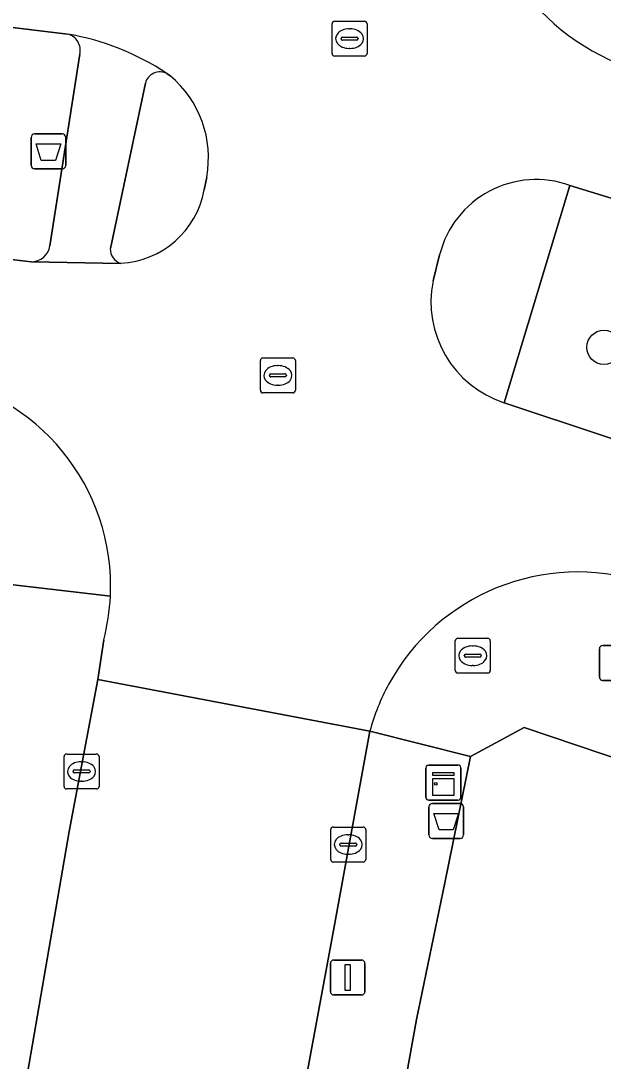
# Model space of a CAD drawing. Extents: x 158086 to 159499, y 382904 to 383981.
# Drawn here: x 158581.07 to 158597.73, y 383351.15 to 383380.92 of the extents above; entities that cross this region are included whole.
import ezdxf

# ---------------------------------------------------------------- set-up
doc = ezdxf.new("R2010")
doc.units = 0
for name, color, linetype in [('IMGEO_Afvalbak', 7, 'Continuous'), ('IMGEO_Berm_groen', 7, 'Continuous'), ('IMGEO_Boom', 7, 'Continuous'), ('IMGEO_Brandkraan', 7, 'Continuous'), ('IMGEO_Erf', 7, 'Continuous'), ('IMGEO_Kast', 7, 'Continuous'), ('IMGEO_Kolk', 7, 'Continuous'), ('IMGEO_Lichtmast', 7, 'Continuous'), ('IMGEO_Rijbaan_lokaal_open', 7, 'Continuous'), ('IMGEO_Rioolput', 7, 'Continuous'), ('IMGEO_Verkeerseiland_gesloten', 7, 'Continuous'), ('IMGEO_Voetpad_open', 7, 'Continuous')]:
    doc.layers.add(name, color=color, linetype=linetype)

msp = doc.modelspace()

# ---------------------------------------------------------------- linework, layer by layer
at = {"layer": 'IMGEO_Afvalbak'}
for p, q in [((158581.364, 383376.783), (158581.364, 383377.583)), ((158581.364, 383377.583), (158581.364, 383376.783)), ((158581.464, 383377.683), (158582.254, 383377.683)), ((158582.254, 383377.683), (158581.464, 383377.683)), ((158582.354, 383377.583), (158582.354, 383376.783)), ((158582.354, 383376.783), (158582.354, 383377.583)), ((158582.254, 383376.683), (158581.464, 383376.683)), ((158581.464, 383376.683), (158582.254, 383376.683)), ((158592.842, 383358.526), (158593.632, 383358.526)), ((158593.632, 383358.526), (158592.842, 383358.526)), ((158592.742, 383357.626), (158592.742, 383358.426)), ((158592.742, 383358.426), (158592.742, 383357.626)), ((158593.732, 383358.426), (158593.732, 383357.626)), ((158593.732, 383357.626), (158593.732, 383358.426)), ((158593.632, 383357.526), (158592.842, 383357.526)), ((158592.842, 383357.526), (158593.632, 383357.526))]:
    msp.add_line(p, q, dxfattribs=at)
for points in [[(158581.507, 383377.397), (158582.211, 383377.397), (158582.062, 383376.927), (158581.656, 383376.927), (158581.507, 383377.397)], [(158592.885, 383358.24), (158593.589, 383358.24), (158593.44, 383357.77), (158593.034, 383357.77), (158592.885, 383358.24)]]:
    msp.add_lwpolyline(points, dxfattribs=at)
for centre, start, end in [((158581.464, 383377.583), 90, 180), ((158581.464, 383377.583), 90, 180), ((158582.254, 383377.583), 0, 90), ((158582.254, 383377.583), 360, 90), ((158581.464, 383376.783), 180, 270), ((158581.464, 383376.783), 180, 270), ((158582.254, 383376.783), 270, 0), ((158582.254, 383376.783), 270, 0), ((158592.842, 383358.426), 90, 180), ((158592.842, 383358.426), 90, 180), ((158593.632, 383358.426), 0, 90), ((158593.632, 383358.426), 360, 90), ((158592.842, 383357.626), 180, 270), ((158592.842, 383357.626), 180, 270), ((158593.632, 383357.626), 270, 0), ((158593.632, 383357.626), 270, 0)]:
    msp.add_arc(centre, 0.1, start, end, dxfattribs=at)
at = {"layer": 'IMGEO_Berm_groen'}
for points in [[(158538.64, 383385.899), (158510.146, 383389.39), (158509.228, 383382.991), (158538.003, 383379.406), (158577.958, 383374.428), (158581.369, 383374.024)], [(158582.406, 383380.54), (158579.65, 383380.875), (158538.64, 383385.899)], [(158581.901, 383374.479), (158582.759, 383379.966)]]:
    msp.add_lwpolyline(points, dxfattribs=at)
msp.add_lwpolyline([(158613.546, 383370.64), (158599.137, 383375.485), (158596.774, 383376.209), (158594.899, 383369.991), (158600.838, 383368.016), (158611.395, 383364.454)], close=True, dxfattribs=at)
for centre, radius, start, end in [((158582.297, 383380.077), 0.475, 346.4538, 76.7277), ((158581.373, 383374.558), 0.534, 269.5399, 351.5384)]:
    msp.add_arc(centre, radius, start, end, dxfattribs=at)
at = {"layer": 'IMGEO_Boom'}
msp.add_circle((158597.748, 383371.579), 0.489, dxfattribs=at)
at = {"layer": 'IMGEO_Brandkraan'}
for p, q in [((158593.571, 383363.254), (158594.423, 383363.254)), ((158593.496, 383362.328), (158593.496, 383363.18)), ((158593.984, 383363.034), (158594.009, 383363.034)), ((158594.497, 383363.18), (158594.497, 383362.328)), ((158593.755, 383362.748), (158593.755, 383362.76)), ((158594.193, 383362.711), (158593.795, 383362.711)), ((158593.798, 383362.797), (158594.196, 383362.797)), ((158594.239, 383362.76), (158594.239, 383362.748)), ((158594.007, 383362.474), (158593.982, 383362.474)), ((158594.423, 383362.254), (158593.571, 383362.254))]:
    msp.add_line(p, q, dxfattribs=at)
for points in [[(158593.571, 383363.254), (158594.423, 383363.254)], [(158593.496, 383362.328), (158593.496, 383363.18)], [(158594.497, 383363.18), (158594.497, 383362.328)], [(158594.423, 383362.254), (158593.571, 383362.254)]]:
    msp.add_lwpolyline(points, dxfattribs=at)
for centre, radius, start, end in [((158593.573, 383363.178), 0.0765, 91.552, 178.448), ((158593.573, 383363.178), 0.0765, 91.552, 178.448), ((158594.421, 383363.178), 0.0765, 1.552, 88.448), ((158594.421, 383363.178), 0.0765, 1.552, 88.448), ((158593.795, 383362.757), 0.0403, 85.8775, 175.7526), ((158593.792, 383362.747), 0.0366, 178.938, 274.7102), ((158594.196, 383362.754), 0.043, 264.8664, 352.4533), ((158594.2, 383362.759), 0.0386, 1.7309, 96.639), ((158593.573, 383362.33), 0.0765, 181.552, 268.448), ((158593.573, 383362.33), 0.0765, 181.552, 268.448), ((158594.421, 383362.33), 0.0765, 271.552, 358.448), ((158594.421, 383362.33), 0.0765, 271.552, 358.448)]:
    msp.add_arc(centre, radius, start, end, dxfattribs=at)
for centre, major_axis, ratio, start_param, end_param in [((158593.983, 383362.754), (-0.387, 0.002), 0.722429, 4.712389, 7.853982), ((158594.008, 383362.754), (-0.39, 0.002), 0.717154, 1.570796, 4.712389)]:
    msp.add_ellipse(centre, major_axis=major_axis, ratio=ratio, start_param=start_param, end_param=end_param, dxfattribs=at)
at = {"layer": 'IMGEO_Erf'}
msp.add_lwpolyline([(158688.925, 383329.143), (158595.466, 383360.699), (158593.935, 383359.866), (158593.193, 383356.252), (158592.385, 383352.344), (158585.243, 383312.721), (158584.576, 383309.191), (158573.515, 383250), (158565.366, 383205.337)], dxfattribs=at)
at = {"layer": 'IMGEO_Kast'}
for p, q in [((158592.658, 383358.7), (158592.658, 383359.541)), ((158592.658, 383359.541), (158592.658, 383358.7)), ((158592.733, 383359.625), (158593.574, 383359.625)), ((158593.574, 383359.625), (158592.733, 383359.625)), ((158593.658, 383359.55), (158593.658, 383358.709)), ((158593.658, 383358.709), (158593.658, 383359.55)), ((158593.583, 383358.625), (158592.742, 383358.625)), ((158592.742, 383358.625), (158593.583, 383358.625))]:
    msp.add_line(p, q, dxfattribs=at)
for points in [[(158592.853, 383359.415), (158593.453, 383359.415), (158593.453, 383359.33), (158592.853, 383359.33), (158592.853, 383359.415)], [(158592.853, 383359.24), (158593.453, 383359.24), (158593.453, 383358.751), (158592.853, 383358.751), (158592.853, 383359.24)]]:
    msp.add_lwpolyline(points, dxfattribs=at)
msp.add_circle((158592.937, 383359.089), 0.0377, dxfattribs=at)
for centre, start, end in [((158592.736, 383359.547), 92.4484, 184.2845), ((158592.736, 383359.547), 92.4484, 184.2845), ((158593.58, 383359.547), 2.4484, 94.2845), ((158593.58, 383359.547), 2.4484, 94.2845), ((158592.736, 383358.703), 182.4484, 274.2845), ((158592.736, 383358.703), 182.4484, 274.2845), ((158593.58, 383358.703), 272.4484, 4.2845), ((158593.58, 383358.703), 272.4484, 4.2845)]:
    msp.add_arc(centre, 0.0779, start, end, dxfattribs=at)
at = {"layer": 'IMGEO_Kolk'}
for p, q in [((158582.307, 383359.016), (158582.307, 383359.868)), ((158582.382, 383359.942), (158583.234, 383359.942)), ((158582.795, 383359.722), (158582.82, 383359.722)), ((158583.308, 383359.868), (158583.308, 383359.016)), ((158582.566, 383359.436), (158582.566, 383359.448)), ((158583.004, 383359.399), (158582.606, 383359.399)), ((158582.609, 383359.485), (158583.007, 383359.485)), ((158583.05, 383359.448), (158583.05, 383359.436)), ((158582.818, 383359.162), (158582.793, 383359.162)), ((158583.234, 383358.942), (158582.382, 383358.942)), ((158589.935, 383356.926), (158589.935, 383357.778)), ((158590.01, 383357.852), (158590.862, 383357.852)), ((158590.423, 383357.632), (158590.448, 383357.632)), ((158590.936, 383357.778), (158590.936, 383356.926)), ((158590.194, 383357.346), (158590.194, 383357.358)), ((158590.632, 383357.309), (158590.234, 383357.309)), ((158590.237, 383357.395), (158590.635, 383357.395)), ((158590.678, 383357.358), (158590.678, 383357.346)), ((158590.446, 383357.072), (158590.421, 383357.072)), ((158590.862, 383356.852), (158590.01, 383356.852))]:
    msp.add_line(p, q, dxfattribs=at)
for points in [[(158582.307, 383359.016), (158582.307, 383359.868)], [(158582.382, 383359.942), (158583.234, 383359.942)], [(158583.308, 383359.868), (158583.308, 383359.016)], [(158583.234, 383358.942), (158582.382, 383358.942)], [(158589.935, 383356.926), (158589.935, 383357.778)], [(158590.01, 383357.852), (158590.862, 383357.852)], [(158590.936, 383357.778), (158590.936, 383356.926)], [(158590.862, 383356.852), (158590.01, 383356.852)]]:
    msp.add_lwpolyline(points, dxfattribs=at)
for centre, radius, start, end in [((158582.384, 383359.866), 0.0765, 91.552, 178.448), ((158582.384, 383359.866), 0.0765, 91.552, 178.448), ((158583.232, 383359.866), 0.0765, 1.552, 88.448), ((158583.232, 383359.866), 0.0765, 1.552, 88.448), ((158582.606, 383359.445), 0.0403, 85.8775, 175.7526), ((158582.603, 383359.435), 0.0366, 178.938, 274.7102), ((158583.007, 383359.442), 0.043, 264.8664, 352.4533), ((158583.011, 383359.447), 0.0386, 1.7309, 96.639), ((158582.384, 383359.018), 0.0765, 181.552, 268.448), ((158582.384, 383359.018), 0.0765, 181.552, 268.448), ((158583.232, 383359.018), 0.0765, 271.552, 358.448), ((158583.232, 383359.018), 0.0765, 271.552, 358.448), ((158590.012, 383357.776), 0.0765, 91.552, 178.448), ((158590.012, 383357.776), 0.0765, 91.552, 178.448), ((158590.86, 383357.776), 0.0765, 1.552, 88.448), ((158590.86, 383357.776), 0.0765, 1.552, 88.448), ((158590.234, 383357.355), 0.0403, 85.8775, 175.7526), ((158590.231, 383357.345), 0.0366, 178.938, 274.7102), ((158590.635, 383357.352), 0.043, 264.8664, 352.4533), ((158590.639, 383357.357), 0.0386, 1.7309, 96.639), ((158590.012, 383356.928), 0.0765, 181.552, 268.448), ((158590.012, 383356.928), 0.0765, 181.552, 268.448), ((158590.86, 383356.928), 0.0765, 271.552, 358.448), ((158590.86, 383356.928), 0.0765, 271.552, 358.448)]:
    msp.add_arc(centre, radius, start, end, dxfattribs=at)
for centre, major_axis, ratio, start_param, end_param in [((158582.794, 383359.442), (-0.387, 0.002), 0.722429, 4.712389, 7.853982), ((158582.819, 383359.442), (-0.39, 0.002), 0.717154, 1.570796, 4.712389), ((158590.422, 383357.352), (-0.387, 0.002), 0.722429, 4.712389, 7.853982), ((158590.447, 383357.352), (-0.39, 0.002), 0.717154, 1.570796, 4.712389)]:
    msp.add_ellipse(centre, major_axis=major_axis, ratio=ratio, start_param=start_param, end_param=end_param, dxfattribs=at)
at = {"layer": 'IMGEO_Lichtmast'}
for p, q in [((158597.717, 383363.046), (158598.507, 383363.046)), ((158598.507, 383363.046), (158597.717, 383363.046)), ((158597.617, 383362.146), (158597.617, 383362.946)), ((158597.617, 383362.946), (158597.617, 383362.146)), ((158598.507, 383362.046), (158597.717, 383362.046)), ((158597.717, 383362.046), (158598.507, 383362.046)), ((158590.024, 383354.047), (158590.814, 383354.047)), ((158590.814, 383354.047), (158590.024, 383354.047)), ((158589.924, 383353.147), (158589.924, 383353.947)), ((158589.924, 383353.947), (158589.924, 383353.147)), ((158590.914, 383353.947), (158590.914, 383353.147)), ((158590.914, 383353.147), (158590.914, 383353.947)), ((158590.814, 383353.047), (158590.024, 383353.047)), ((158590.024, 383353.047), (158590.814, 383353.047))]:
    msp.add_line(p, q, dxfattribs=at)
msp.add_lwpolyline([(158590.344, 383353.922), (158590.494, 383353.922), (158590.494, 383353.172), (158590.344, 383353.172), (158590.344, 383353.922)], dxfattribs=at)
for centre, start, end in [((158597.717, 383362.946), 90, 180), ((158597.717, 383362.946), 90, 180), ((158597.717, 383362.146), 180, 270), ((158597.717, 383362.146), 180, 270), ((158590.024, 383353.947), 90, 180), ((158590.024, 383353.947), 90, 180), ((158590.814, 383353.947), 0, 90), ((158590.814, 383353.947), 360, 90), ((158590.024, 383353.147), 180, 270), ((158590.024, 383353.147), 180, 270), ((158590.814, 383353.147), 270, 0), ((158590.814, 383353.147), 270, 0)]:
    msp.add_arc(centre, 0.1, start, end, dxfattribs=at)
at = {"layer": 'IMGEO_Rijbaan_lokaal_open'}
for points in [[(158583.088, 383384.097), (158580.062, 383384.432), (158579.65, 383380.875), (158582.406, 383380.54)], [(158585.246, 383379.412), (158585.344, 383379.346)], [(158596.774, 383376.209), (158599.137, 383375.485), (158600.308, 383378.982), (158598.399, 383379.608)], [(158586.386, 383376.448), (158586.317, 383376.08)], [(158583.932, 383373.98), (158581.369, 383374.024), (158577.958, 383374.428), (158577.506, 383370.825), (158578.476, 383370.755)], [(158592.862, 383373.478), (158593.048, 383374.224)], [(158598.856, 383364.864), (158599.855, 383364.474), (158600.838, 383368.016), (158594.899, 383369.991)], [(158583.441, 383363.209), (158583.271, 383362.073), (158591.055, 383360.592)]]:
    msp.add_lwpolyline(points, dxfattribs=at)
msp.add_lwpolyline([(158581.664, 383309.815), (158582.307, 383313.283), (158590.03, 383354.993), (158591.055, 383360.592), (158583.271, 383362.073), (158582.458, 383357.725), (158580.025, 383343.68), (158579.328, 383339.933), (158566.865, 383273.653), (158566.207, 383270.094), (158565.773, 383267.781), (158562.609, 383250.486), (158565.402, 383250), (158570.464, 383249.119), (158570.635, 383250), (158579.736, 383299.401)], close=True, dxfattribs=at)
for centre, radius, start, end in [((158600.649, 383385.773), 6.563, 175.4863, 249.953), ((158581.167, 383373.281), 7.364, 56.3626, 80.3131), ((158583.381, 383377.004), 3.056, 349.5181, 50.0349), ((158595.808, 383373.533), 2.845, 70.1435, 165.9487), ((158583.793, 383376.543), 2.566, 273.111, 349.617), ((158595.832, 383372.875), 3.031, 168.5147, 252.0696), ((158577.562, 383364.748), 6.077, 357.2409, 81.3538), ((158597.002, 383358.991), 6.159, 72.4775, 151.4946), ((158577.582, 383364.745), 6.057, 345.312, 357.2579), ((158597.018, 383358.988), 6.176, 151.5447, 164.9411)]:
    msp.add_arc(centre, radius, start, end, dxfattribs=at)
at = {"layer": 'IMGEO_Rioolput'}
for p, q in [((158589.973, 383379.984), (158589.973, 383380.836)), ((158590.048, 383380.91), (158590.9, 383380.91)), ((158590.974, 383380.836), (158590.974, 383379.984)), ((158590.461, 383380.69), (158590.486, 383380.69)), ((158590.232, 383380.404), (158590.232, 383380.416)), ((158590.67, 383380.367), (158590.272, 383380.367)), ((158590.275, 383380.453), (158590.673, 383380.453)), ((158590.716, 383380.416), (158590.716, 383380.404)), ((158590.484, 383380.13), (158590.459, 383380.13)), ((158590.9, 383379.91), (158590.048, 383379.91)), ((158587.922, 383370.348), (158587.922, 383371.2)), ((158587.997, 383371.274), (158588.849, 383371.274)), ((158588.41, 383371.054), (158588.435, 383371.054)), ((158588.923, 383371.2), (158588.923, 383370.348)), ((158588.181, 383370.768), (158588.181, 383370.78)), ((158588.619, 383370.731), (158588.221, 383370.731)), ((158588.224, 383370.817), (158588.622, 383370.817)), ((158588.665, 383370.78), (158588.665, 383370.768)), ((158588.433, 383370.494), (158588.408, 383370.494)), ((158588.849, 383370.274), (158587.997, 383370.274))]:
    msp.add_line(p, q, dxfattribs=at)
for points in [[(158589.973, 383379.984), (158589.973, 383380.836)], [(158590.048, 383380.91), (158590.9, 383380.91)], [(158590.974, 383380.836), (158590.974, 383379.984)], [(158590.9, 383379.91), (158590.048, 383379.91)], [(158587.922, 383370.348), (158587.922, 383371.2)], [(158587.997, 383371.274), (158588.849, 383371.274)], [(158588.923, 383371.2), (158588.923, 383370.348)], [(158588.849, 383370.274), (158587.997, 383370.274)]]:
    msp.add_lwpolyline(points, dxfattribs=at)
for centre, radius, start, end in [((158590.05, 383380.834), 0.0765, 91.552, 178.448), ((158590.05, 383380.834), 0.0765, 91.552, 178.448), ((158590.898, 383380.834), 0.0765, 1.552, 88.448), ((158590.898, 383380.834), 0.0765, 1.552, 88.448), ((158590.272, 383380.413), 0.0403, 85.8775, 175.7526), ((158590.269, 383380.403), 0.0366, 178.938, 274.7102), ((158590.673, 383380.41), 0.043, 264.8664, 352.4533), ((158590.677, 383380.415), 0.0386, 1.7309, 96.639), ((158590.05, 383379.986), 0.0765, 181.552, 268.448), ((158590.05, 383379.986), 0.0765, 181.552, 268.448), ((158590.898, 383379.986), 0.0765, 271.552, 358.448), ((158590.898, 383379.986), 0.0765, 271.552, 358.448), ((158587.999, 383371.198), 0.0765, 91.552, 178.448), ((158587.999, 383371.198), 0.0765, 91.552, 178.448), ((158588.847, 383371.198), 0.0765, 1.552, 88.448), ((158588.847, 383371.198), 0.0765, 1.552, 88.448), ((158588.221, 383370.777), 0.0403, 85.8775, 175.7526), ((158588.218, 383370.767), 0.0366, 178.938, 274.7102), ((158588.622, 383370.774), 0.043, 264.8664, 352.4533), ((158588.626, 383370.779), 0.0386, 1.7309, 96.639), ((158587.999, 383370.35), 0.0765, 181.552, 268.448), ((158587.999, 383370.35), 0.0765, 181.552, 268.448), ((158588.847, 383370.35), 0.0765, 271.552, 358.448), ((158588.847, 383370.35), 0.0765, 271.552, 358.448)]:
    msp.add_arc(centre, radius, start, end, dxfattribs=at)
for centre, major_axis, ratio, start_param, end_param in [((158590.46, 383380.41), (-0.387, 0.002), 0.722429, 4.712389, 7.853982), ((158590.485, 383380.41), (-0.39, 0.002), 0.717154, 1.570796, 4.712389), ((158588.409, 383370.774), (-0.387, 0.002), 0.722429, 4.712389, 7.853982), ((158588.434, 383370.774), (-0.39, 0.002), 0.717154, 1.570796, 4.712389)]:
    msp.add_ellipse(centre, major_axis=major_axis, ratio=ratio, start_param=start_param, end_param=end_param, dxfattribs=at)
at = {"layer": 'IMGEO_Verkeerseiland_gesloten'}
for points in [[(158585.344, 383379.346), (158585.246, 383379.412)], [(158584.633, 383379.136), (158583.631, 383374.403)], [(158586.317, 383376.08), (158586.386, 383376.448)], [(158594.899, 383369.991), (158596.774, 383376.209)], [(158593.048, 383374.224), (158592.862, 383373.478)]]:
    msp.add_lwpolyline(points, dxfattribs=at)
for centre, radius, start, end in [((158585.053, 383379.023), 0.435, 63.5788, 164.9), ((158583.381, 383377.004), 3.056, 349.5181, 50.0349), ((158595.808, 383373.533), 2.845, 70.1435, 165.9487), ((158583.793, 383376.543), 2.566, 273.111, 349.617), ((158584.059, 383374.389), 0.429, 178.1651, 252.705), ((158595.832, 383372.875), 3.031, 168.5147, 252.0696)]:
    msp.add_arc(centre, radius, start, end, dxfattribs=at)
at = {"layer": 'IMGEO_Voetpad_open'}
for points in [[(158582.759, 383379.966), (158581.901, 383374.479)], [(158583.631, 383374.403), (158584.633, 383379.136)], [(158581.369, 383374.024), (158583.932, 383373.98)], [(158583.632, 383364.455), (158580.776, 383364.79), (158576.268, 383340.577), (158576.054, 383339.428), (158564.087, 383275.159), (158563.934, 383274.338), (158560.424, 383255.241), (158559.351, 383249.35), (158558.62, 383245.875)], [(158580.777, 383364.951), (158580.776, 383364.79), (158583.632, 383364.455)], [(158582.458, 383357.725), (158583.271, 383362.073), (158583.441, 383363.209)], [(158591.055, 383360.592), (158593.935, 383359.866), (158595.466, 383360.699), (158688.925, 383329.143), (158693.953, 383327.581), (158695.652, 383327.022), (158713.471, 383321.139), (158716.674, 383320.112), (158716.138, 383318.648), (158715.763, 383317.299), (158716.38, 383317.125), (158720.628, 383315.931)], [(158562.417, 383249.462), (158562.518, 383250), (158562.609, 383250.486), (158565.773, 383267.781), (158566.207, 383270.094), (158565.184, 383270.283), (158565.842, 383273.842), (158566.865, 383273.653), (158579.328, 383339.933), (158578.306, 383340.123), (158579.003, 383343.87), (158580.025, 383343.68), (158582.458, 383357.725)]]:
    msp.add_lwpolyline(points, dxfattribs=at)
msp.add_lwpolyline([(158592.385, 383352.344), (158593.193, 383356.252), (158593.935, 383359.866), (158591.055, 383360.592), (158590.03, 383354.993), (158582.307, 383313.283), (158585.243, 383312.721)], close=True, dxfattribs=at)
for centre, radius, start, end in [((158600.649, 383385.773), 6.563, 175.4863, 249.953), ((158581.167, 383373.281), 7.364, 56.3626, 80.3131), ((158582.297, 383380.077), 0.475, 346.4538, 76.7277), ((158585.053, 383379.023), 0.435, 63.5788, 164.9), ((158581.373, 383374.558), 0.534, 269.5399, 351.5384), ((158584.059, 383374.389), 0.429, 178.1651, 252.705), ((158577.562, 383364.748), 6.077, 357.2409, 81.3538), ((158597.002, 383358.991), 6.159, 72.4775, 151.4946), ((158577.582, 383364.745), 6.057, 345.312, 357.2579), ((158597.018, 383358.988), 6.176, 151.5447, 164.9411)]:
    msp.add_arc(centre, radius, start, end, dxfattribs=at)

doc.saveas('drawing.dxf')
